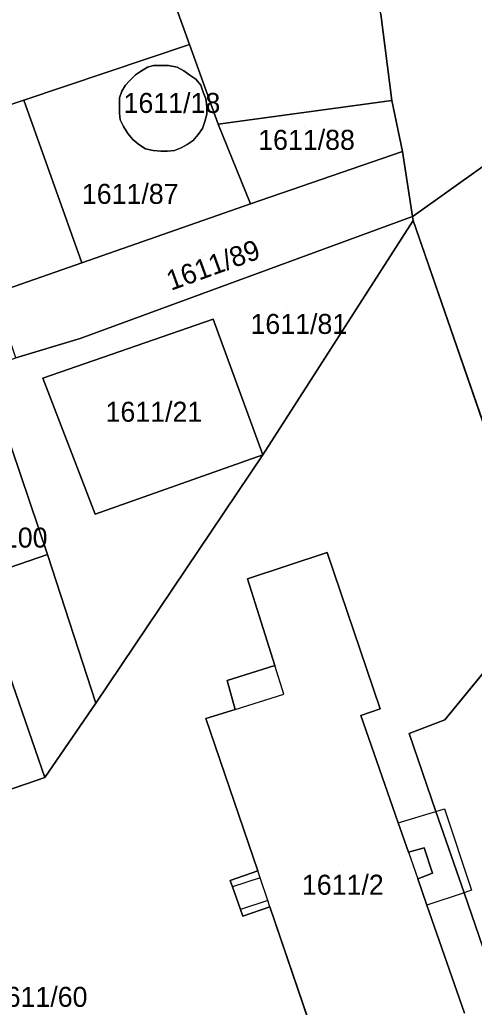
# Model space of a CAD drawing. Extents: x -263943 to -261149, y -1236934 to -1230686.
# Drawn here: x -262388.3 to -262342.9, y -1236424.4 to -1236325.7 of the extents above; entities that cross this region are included whole.
import ezdxf

# ---------------------------------------------------------------- set-up
doc = ezdxf.new("R2010")
doc.units = 0
for name, color, linetype in [('body_kn', 7, 'Continuous'), ('kladpar_druhypozemkov', 7, 'Continuous'), ('kladpar_hranice', 7, 'Continuous'), ('kladpar_parcelnecisla', 7, 'Continuous'), ('kladpar_plochy', 7, 'Continuous'), ('zappar_hrandruhpozemk', 7, 'Continuous')]:
    doc.layers.add(name, color=color, linetype=linetype)

msp = doc.modelspace()

# ---------------------------------------------------------------- linework, layer by layer
at = {"layer": 'body_kn'}
for p, q in [((-262371.33, -1236328.21), (-262371.33, -1236328.21)), ((-262376.22, -1236330.9), (-262376.22, -1236330.9)), ((-262375.54, -1236330.48), (-262375.54, -1236330.48)), ((-262374.95, -1236330.31), (-262374.95, -1236330.31)), ((-262374.27, -1236330.31), (-262374.27, -1236330.31)), ((-262373.43, -1236330.31), (-262373.43, -1236330.31)), ((-262373.43, -1236330.31), (-262373.43, -1236330.31)), ((-262372.58, -1236330.48), (-262372.58, -1236330.48)), ((-262371.9, -1236330.82), (-262371.9, -1236330.82)), ((-262377.32, -1236331.83), (-262377.32, -1236331.83)), ((-262376.73, -1236331.24), (-262376.73, -1236331.24)), ((-262371.31, -1236331.25), (-262371.31, -1236331.25)), ((-262370.72, -1236331.67), (-262370.72, -1236331.67)), ((-262378.09, -1236332.85), (-262378.09, -1236332.85)), ((-262377.75, -1236332.26), (-262377.75, -1236332.26)), ((-262370.21, -1236332.27), (-262370.21, -1236332.27)), ((-262369.96, -1236332.95), (-262369.96, -1236332.95)), ((-262387.91, -1236333.76), (-262387.91, -1236333.76)), ((-262378.34, -1236333.53), (-262378.34, -1236333.53)), ((-262369.71, -1236333.63), (-262369.71, -1236333.63)), ((-262351.1, -1236333.79), (-262351.1, -1236333.79)), ((-262378.34, -1236334.29), (-262378.34, -1236334.29)), ((-262378.34, -1236335.05), (-262378.34, -1236335.05)), ((-262369.62, -1236334.39), (-262369.62, -1236334.39)), ((-262378.26, -1236335.73), (-262378.26, -1236335.73)), ((-262369.79, -1236335.91), (-262369.79, -1236335.91)), ((-262369.62, -1236335.15), (-262369.62, -1236335.15)), ((-262377.92, -1236336.41), (-262377.92, -1236336.41)), ((-262370.05, -1236336.59), (-262370.05, -1236336.59)), ((-262368.47, -1236336.17), (-262368.47, -1236336.17)), ((-262368.47, -1236336.17), (-262368.47, -1236336.17)), ((-262377.5, -1236337.09), (-262377.5, -1236337.09)), ((-262376.99, -1236337.68), (-262376.99, -1236337.68)), ((-262370.98, -1236337.78), (-262370.98, -1236337.78)), ((-262370.47, -1236337.18), (-262370.47, -1236337.18)), ((-262376.4, -1236338.19), (-262376.4, -1236338.19)), ((-262375.72, -1236338.62), (-262375.72, -1236338.62)), ((-262374.96, -1236338.79), (-262374.96, -1236338.79)), ((-262374.2, -1236338.87), (-262374.2, -1236338.87)), ((-262373.52, -1236338.87), (-262373.52, -1236338.87)), ((-262372.85, -1236338.79), (-262372.85, -1236338.79)), ((-262372.17, -1236338.54), (-262372.17, -1236338.54)), ((-262371.57, -1236338.2), (-262371.57, -1236338.2)), ((-262350.05, -1236338.88), (-262350.05, -1236338.88)), ((-262365.23, -1236344.14), (-262365.23, -1236344.14)), ((-262349.03, -1236345.38), (-262349.03, -1236345.38)), ((-262348.98, -1236345.36), (-262348.98, -1236345.36)), ((-262348.98, -1236345.78), (-262348.98, -1236345.78)), ((-262348.98, -1236345.78), (-262348.98, -1236345.78)), ((-262382.1, -1236350.02), (-262382.1, -1236350.02)), ((-262382.1, -1236350.02), (-262382.1, -1236350.02)), ((-262368.97, -1236355.66), (-262368.97, -1236355.66)), ((-262368.97, -1236355.66), (-262368.97, -1236355.66)), ((-262382.27, -1236357.59), (-262382.27, -1236357.59)), ((-262382.27, -1236357.59), (-262382.27, -1236357.59)), ((-262386, -1236361.57), (-262386, -1236361.57)), ((-262386, -1236361.57), (-262386, -1236361.57)), ((-262363.99, -1236369.23), (-262363.99, -1236369.23)), ((-262380.77, -1236375.14), (-262380.77, -1236375.14)), ((-262385.52, -1236379.19), (-262385.52, -1236379.19)), ((-262357.57, -1236378.99), (-262357.57, -1236378.99)), ((-262365.54, -1236381.6), (-262365.54, -1236381.6)), ((-262362.81, -1236390.29), (-262362.81, -1236390.29)), ((-262367.58, -1236391.77), (-262367.58, -1236391.77)), ((-262361.91, -1236393.14), (-262361.91, -1236393.14)), ((-262380.71, -1236394.04), (-262380.71, -1236394.04)), ((-262366.76, -1236394.66), (-262366.76, -1236394.66)), ((-262366.76, -1236394.66), (-262366.76, -1236394.66)), ((-262354.21, -1236395.27), (-262354.21, -1236395.27)), ((-262352.26, -1236394.6), (-262352.26, -1236394.6)), ((-262369.7, -1236395.58), (-262369.7, -1236395.58)), ((-262345.82, -1236395.71), (-262345.82, -1236395.71)), ((-262349.38, -1236397.06), (-262349.38, -1236397.06)), ((-262385.8, -1236401.48), (-262385.8, -1236401.48)), ((-262385.8, -1236401.48), (-262385.8, -1236401.48)), ((-262346.69, -1236404.87), (-262346.69, -1236404.87)), ((-262346.69, -1236404.87), (-262346.69, -1236404.87)), ((-262345.84, -1236404.61), (-262345.84, -1236404.61)), ((-262350.47, -1236406.01), (-262350.47, -1236406.01)), ((-262350.47, -1236406.01), (-262350.47, -1236406.01)), ((-262349.44, -1236408.95), (-262349.44, -1236408.95)), ((-262349.44, -1236408.95), (-262349.44, -1236408.95)), ((-262347.87, -1236408.5), (-262347.87, -1236408.5)), ((-262364.52, -1236410.81), (-262364.52, -1236410.81)), ((-262347.03, -1236411.05), (-262347.03, -1236411.05)), ((-262367.27, -1236411.77), (-262367.27, -1236411.77)), ((-262364.28, -1236411.51), (-262364.28, -1236411.51)), ((-262348.52, -1236411.59), (-262348.52, -1236411.59)), ((-262367.04, -1236412.41), (-262367.04, -1236412.41)), ((-262343.88, -1236413), (-262343.88, -1236413)), ((-262343.88, -1236413), (-262343.88, -1236413)), ((-262343.14, -1236412.75), (-262343.14, -1236412.75)), ((-262363.51, -1236413.78), (-262363.51, -1236413.78)), ((-262366.23, -1236414.68), (-262366.23, -1236414.68)), ((-262363.29, -1236414.41), (-262363.29, -1236414.41)), ((-262363.29, -1236414.41), (-262363.29, -1236414.41)), ((-262347.59, -1236414.25), (-262347.59, -1236414.25)), ((-262366, -1236415.34), (-262366, -1236415.34))]:
    msp.add_line(p, q, dxfattribs=at)
at = {"layer": 'kladpar_druhypozemkov'}
for p, q in [((-262374.09, -1236333.27), (-262374.09, -1236333.27)), ((-262359.88, -1236336.43), (-262359.88, -1236336.43)), ((-262379.28, -1236341.63), (-262379.28, -1236341.63)), ((-262369.86, -1236349.29), (-262369.86, -1236349.29)), ((-262361.68, -1236354.73), (-262361.68, -1236354.73)), ((-262375.62, -1236363.75), (-262375.62, -1236363.75)), ((-262356.44, -1236410.14), (-262356.44, -1236410.14)), ((-262386.58, -1236421.73), (-262386.58, -1236421.73))]:
    msp.add_line(p, q, dxfattribs=at)
at = {"layer": 'kladpar_hranice'}
for p, q in [((-262365.23, -1236344.14), (-262382.1, -1236350.02)), ((-262363.99, -1236369.23), (-262348.98, -1236345.78))]:
    msp.add_line(p, q, dxfattribs=at)
for points in [[(-262385.79, -1236288.05), (-262370.94, -1236280.48), (-262368.39, -1236281.71), (-262366.43, -1236287.37), (-262362.14, -1236299.78), (-262352.22, -1236325.16), (-262351.1, -1236333.79), (-262368.47, -1236336.17)], [(-262368.47, -1236336.17), (-262371.33, -1236328.21), (-262378.43, -1236308.5), (-262385.79, -1236288.05)], [(-262396.45, -1236336.59), (-262399.84, -1236326.37), (-262412.97, -1236330.58), (-262409.56, -1236340.94), (-262413.07, -1236342.11), (-262419.77, -1236322.48), (-262378.43, -1236308.5), (-262371.33, -1236328.21), (-262387.91, -1236333.76), (-262396.45, -1236336.59)], [(-262338.64, -1236338), (-262348.98, -1236345.36), (-262349.03, -1236345.38), (-262350.05, -1236338.88), (-262351.1, -1236333.79), (-262352.22, -1236325.16)], [(-262382.1, -1236350.02), (-262387.91, -1236333.76), (-262371.33, -1236328.21), (-262368.47, -1236336.17), (-262365.23, -1236344.14)], [(-262373.43, -1236330.31), (-262372.58, -1236330.48), (-262371.9, -1236330.82), (-262371.31, -1236331.25), (-262370.72, -1236331.67), (-262370.21, -1236332.27), (-262369.96, -1236332.95), (-262369.71, -1236333.63), (-262369.62, -1236334.39), (-262369.62, -1236335.15), (-262369.79, -1236335.91), (-262370.05, -1236336.59), (-262370.47, -1236337.18), (-262370.98, -1236337.78), (-262371.57, -1236338.2), (-262372.17, -1236338.54), (-262372.85, -1236338.79), (-262373.52, -1236338.87), (-262374.2, -1236338.87), (-262374.96, -1236338.79), (-262375.72, -1236338.62), (-262376.4, -1236338.19), (-262376.99, -1236337.68), (-262377.5, -1236337.09), (-262377.92, -1236336.41), (-262378.26, -1236335.73), (-262378.34, -1236335.05), (-262378.34, -1236334.29), (-262378.34, -1236333.53), (-262378.09, -1236332.85), (-262377.75, -1236332.26), (-262377.32, -1236331.83), (-262376.73, -1236331.24), (-262376.22, -1236330.9), (-262375.54, -1236330.48), (-262374.95, -1236330.31), (-262374.27, -1236330.31), (-262373.43, -1236330.31)], [(-262372.85, -1236338.79), (-262372.17, -1236338.54), (-262371.57, -1236338.2), (-262370.98, -1236337.78), (-262370.47, -1236337.18), (-262370.05, -1236336.59), (-262369.79, -1236335.91), (-262369.62, -1236335.15), (-262369.62, -1236334.39), (-262369.71, -1236333.63), (-262369.96, -1236332.95), (-262370.21, -1236332.27), (-262370.72, -1236331.67), (-262371.31, -1236331.25), (-262371.9, -1236330.82), (-262372.58, -1236330.48), (-262373.43, -1236330.31), (-262374.27, -1236330.31), (-262374.95, -1236330.31), (-262375.54, -1236330.48), (-262376.22, -1236330.9), (-262376.73, -1236331.24), (-262377.32, -1236331.83), (-262377.75, -1236332.26), (-262378.09, -1236332.85), (-262378.34, -1236333.53), (-262378.34, -1236334.29), (-262378.34, -1236335.05), (-262378.26, -1236335.73), (-262377.92, -1236336.41), (-262377.5, -1236337.09), (-262376.99, -1236337.68), (-262376.4, -1236338.19), (-262375.72, -1236338.62), (-262374.96, -1236338.79), (-262374.2, -1236338.87), (-262373.52, -1236338.87), (-262372.85, -1236338.79)], [(-262390.9, -1236353.08), (-262392.17, -1236349.18), (-262405.47, -1236353.65), (-262404.15, -1236357.51), (-262407.59, -1236358.31), (-262413.07, -1236342.11), (-262409.56, -1236340.94), (-262396.45, -1236336.59), (-262387.91, -1236333.76), (-262382.1, -1236350.02), (-262390.9, -1236353.08)], [(-262368.47, -1236336.17), (-262351.1, -1236333.79), (-262350.05, -1236338.88), (-262365.23, -1236344.14), (-262368.47, -1236336.17)], [(-262319.79, -1236428.98), (-262323.68, -1236424.4), (-262334.85, -1236420.56), (-262340.86, -1236421.74), (-262343.88, -1236413), (-262346.69, -1236404.87), (-262349.38, -1236397.06), (-262345.82, -1236395.71), (-262339.63, -1236388.18), (-262337.26, -1236383.18), (-262337.33, -1236379.45), (-262348.98, -1236345.78), (-262349.03, -1236345.38), (-262348.98, -1236345.36), (-262338.64, -1236338), (-262337.02, -1236337.39), (-262335.95, -1236340.43), (-262334.04, -1236345.85), (-262333.92, -1236346.18), (-262335.43, -1236346.74), (-262336.45, -1236350.21), (-262337.81, -1236356.14), (-262337.06, -1236360.64), (-262313.77, -1236426.7)], [(-262382.27, -1236357.59), (-262388.71, -1236359.53), (-262390.9, -1236353.08), (-262382.1, -1236350.02), (-262365.23, -1236344.14), (-262350.05, -1236338.88), (-262349.03, -1236345.38), (-262382.27, -1236357.59)], [(-262368.97, -1236355.66), (-262386, -1236361.57), (-262380.77, -1236375.14), (-262363.99, -1236369.23), (-262380.71, -1236394.04), (-262385.52, -1236379.19), (-262391.84, -1236360.62), (-262388.71, -1236359.53), (-262382.27, -1236357.59), (-262349.03, -1236345.38), (-262348.98, -1236345.78), (-262363.99, -1236369.23), (-262368.97, -1236355.66)], [(-262348.98, -1236345.78), (-262337.33, -1236379.45), (-262337.26, -1236383.18), (-262339.63, -1236388.18), (-262345.82, -1236395.71), (-262349.38, -1236397.06), (-262346.69, -1236404.87), (-262343.88, -1236413), (-262340.86, -1236421.74), (-262334.85, -1236420.56), (-262323.68, -1236424.4), (-262319.79, -1236428.98)], [(-262386, -1236361.57), (-262368.97, -1236355.66), (-262363.99, -1236369.23), (-262380.77, -1236375.14), (-262386, -1236361.57)], [(-262415.59, -1236389.55), (-262417.02, -1236385.24), (-262411.09, -1236383.22), (-262411.52, -1236381.94), (-262391.61, -1236375.45), (-262394.64, -1236366.38), (-262420.83, -1236374.84), (-262422.42, -1236370.48), (-262411.5, -1236366.94), (-262402.01, -1236363.74), (-262391.84, -1236360.62), (-262385.52, -1236379.19), (-262415.59, -1236389.55)], [(-262405.76, -1236450.69), (-262418.5, -1236412.7), (-262409.18, -1236409.49), (-262385.8, -1236401.48), (-262380.71, -1236394.04), (-262363.99, -1236369.23)], [(-262389.68, -1236390.29), (-262406.25, -1236395.79), (-262407.55, -1236391.95), (-262414.09, -1236394.09), (-262415.59, -1236389.55), (-262385.52, -1236379.19), (-262380.71, -1236394.04), (-262385.8, -1236401.48), (-262389.68, -1236390.29)], [(-262356.63, -1236434), (-262363.29, -1236414.41), (-262366, -1236415.34), (-262366.23, -1236414.68), (-262367.04, -1236412.41), (-262367.27, -1236411.77), (-262364.52, -1236410.81), (-262369.7, -1236395.58), (-262366.76, -1236394.66), (-262367.58, -1236391.77), (-262362.81, -1236390.29), (-262365.54, -1236381.6), (-262357.57, -1236378.99), (-262352.26, -1236394.6), (-262354.21, -1236395.27), (-262350.47, -1236406.01), (-262349.44, -1236408.95)], [(-262343.83, -1236425.04), (-262347.59, -1236414.25), (-262348.52, -1236411.59), (-262347.03, -1236411.05), (-262347.87, -1236408.5), (-262349.44, -1236408.95), (-262350.47, -1236406.01), (-262354.21, -1236395.27), (-262352.26, -1236394.6), (-262357.57, -1236378.99), (-262365.54, -1236381.6), (-262362.81, -1236390.29), (-262367.58, -1236391.77), (-262366.76, -1236394.66), (-262369.7, -1236395.58), (-262364.52, -1236410.81), (-262367.27, -1236411.77), (-262367.04, -1236412.41), (-262366.23, -1236414.68), (-262366, -1236415.34), (-262363.29, -1236414.41), (-262356.63, -1236434)], [(-262385.8, -1236401.48), (-262409.18, -1236409.49), (-262412.81, -1236397.96), (-262414.09, -1236394.09), (-262407.55, -1236391.95), (-262406.25, -1236395.79), (-262389.68, -1236390.29), (-262385.8, -1236401.48)], [(-262349.44, -1236408.95), (-262347.87, -1236408.5), (-262347.03, -1236411.05), (-262348.52, -1236411.59), (-262347.59, -1236414.25), (-262343.83, -1236425.04)]]:
    msp.add_lwpolyline(points, dxfattribs=at)
at = {"layer": 'kladpar_plochy'}
for p, q in [((-262371.33, -1236328.21), (-262378.43, -1236308.5)), ((-262352.22, -1236325.16), (-262351.1, -1236333.79)), ((-262387.91, -1236333.76), (-262371.33, -1236328.21)), ((-262371.33, -1236328.21), (-262368.47, -1236336.17)), ((-262368.47, -1236336.17), (-262371.33, -1236328.21)), ((-262376.22, -1236330.9), (-262376.73, -1236331.24)), ((-262375.54, -1236330.48), (-262376.22, -1236330.9)), ((-262374.95, -1236330.31), (-262375.54, -1236330.48)), ((-262374.27, -1236330.31), (-262374.95, -1236330.31)), ((-262373.43, -1236330.31), (-262374.27, -1236330.31)), ((-262372.58, -1236330.48), (-262373.43, -1236330.31)), ((-262371.9, -1236330.82), (-262372.58, -1236330.48)), ((-262371.31, -1236331.25), (-262371.9, -1236330.82)), ((-262377.32, -1236331.83), (-262377.75, -1236332.26)), ((-262376.73, -1236331.24), (-262377.32, -1236331.83)), ((-262370.72, -1236331.67), (-262371.31, -1236331.25)), ((-262370.21, -1236332.27), (-262370.72, -1236331.67)), ((-262378.09, -1236332.85), (-262378.34, -1236333.53)), ((-262377.75, -1236332.26), (-262378.09, -1236332.85)), ((-262369.96, -1236332.95), (-262370.21, -1236332.27)), ((-262369.71, -1236333.63), (-262369.96, -1236332.95)), ((-262382.1, -1236350.02), (-262387.91, -1236333.76)), ((-262378.34, -1236333.53), (-262378.34, -1236334.29)), ((-262369.62, -1236334.39), (-262369.71, -1236333.63)), ((-262351.1, -1236333.79), (-262368.47, -1236336.17)), ((-262378.34, -1236334.29), (-262378.34, -1236335.05)), ((-262378.34, -1236335.05), (-262378.26, -1236335.73)), ((-262369.62, -1236335.15), (-262369.62, -1236334.39)), ((-262378.26, -1236335.73), (-262377.92, -1236336.41)), ((-262370.05, -1236336.59), (-262369.79, -1236335.91)), ((-262369.79, -1236335.91), (-262369.62, -1236335.15)), ((-262377.92, -1236336.41), (-262377.5, -1236337.09)), ((-262370.47, -1236337.18), (-262370.05, -1236336.59)), ((-262368.47, -1236336.17), (-262365.23, -1236344.14)), ((-262377.5, -1236337.09), (-262376.99, -1236337.68)), ((-262376.99, -1236337.68), (-262376.4, -1236338.19)), ((-262371.57, -1236338.2), (-262370.98, -1236337.78)), ((-262370.98, -1236337.78), (-262370.47, -1236337.18)), ((-262376.4, -1236338.19), (-262375.72, -1236338.62)), ((-262375.72, -1236338.62), (-262374.96, -1236338.79)), ((-262374.96, -1236338.79), (-262374.2, -1236338.87)), ((-262374.2, -1236338.87), (-262373.52, -1236338.87)), ((-262373.52, -1236338.87), (-262372.85, -1236338.79)), ((-262372.85, -1236338.79), (-262372.17, -1236338.54)), ((-262372.17, -1236338.54), (-262371.57, -1236338.2)), ((-262365.23, -1236344.14), (-262382.1, -1236350.02)), ((-262363.99, -1236369.23), (-262348.98, -1236345.78)), ((-262348.98, -1236345.78), (-262337.33, -1236379.45)), ((-262380.71, -1236394.04), (-262363.99, -1236369.23)), ((-262357.57, -1236378.99), (-262365.54, -1236381.6)), ((-262352.26, -1236394.6), (-262357.57, -1236378.99)), ((-262365.54, -1236381.6), (-262362.81, -1236390.29)), ((-262339.63, -1236388.18), (-262345.82, -1236395.71)), ((-262362.81, -1236390.29), (-262367.58, -1236391.77)), ((-262367.58, -1236391.77), (-262366.76, -1236394.66)), ((-262385.8, -1236401.48), (-262380.71, -1236394.04)), ((-262366.76, -1236394.66), (-262369.7, -1236395.58)), ((-262354.21, -1236395.27), (-262352.26, -1236394.6)), ((-262350.47, -1236406.01), (-262354.21, -1236395.27)), ((-262369.7, -1236395.58), (-262364.52, -1236410.81)), ((-262345.82, -1236395.71), (-262349.38, -1236397.06)), ((-262349.38, -1236397.06), (-262346.69, -1236404.87)), ((-262409.18, -1236409.49), (-262385.8, -1236401.48)), ((-262346.69, -1236404.87), (-262343.88, -1236413)), ((-262349.44, -1236408.95), (-262350.47, -1236406.01)), ((-262347.87, -1236408.5), (-262349.44, -1236408.95)), ((-262347.03, -1236411.05), (-262347.87, -1236408.5)), ((-262364.52, -1236410.81), (-262367.27, -1236411.77)), ((-262348.52, -1236411.59), (-262347.03, -1236411.05)), ((-262367.27, -1236411.77), (-262367.04, -1236412.41)), ((-262347.59, -1236414.25), (-262348.52, -1236411.59)), ((-262367.04, -1236412.41), (-262366.23, -1236414.68)), ((-262343.88, -1236413), (-262340.86, -1236421.74)), ((-262366.23, -1236414.68), (-262366, -1236415.34)), ((-262366, -1236415.34), (-262363.29, -1236414.41)), ((-262363.29, -1236414.41), (-262356.63, -1236434)), ((-262343.83, -1236425.04), (-262347.59, -1236414.25))]:
    msp.add_line(p, q, dxfattribs=at)
for points in [[(-262396.45, -1236336.59), (-262399.84, -1236326.37), (-262412.97, -1236330.58), (-262409.56, -1236340.94), (-262413.07, -1236342.11), (-262419.77, -1236322.48), (-262378.43, -1236308.5), (-262371.33, -1236328.21), (-262387.91, -1236333.76)], [(-262373.43, -1236330.31), (-262372.58, -1236330.48), (-262371.9, -1236330.82), (-262371.31, -1236331.25), (-262370.72, -1236331.67), (-262370.21, -1236332.27), (-262369.96, -1236332.95), (-262369.71, -1236333.63), (-262369.62, -1236334.39), (-262369.62, -1236335.15), (-262369.79, -1236335.91), (-262370.05, -1236336.59), (-262370.47, -1236337.18), (-262370.98, -1236337.78), (-262371.57, -1236338.2), (-262372.17, -1236338.54), (-262372.85, -1236338.79), (-262373.52, -1236338.87), (-262374.2, -1236338.87), (-262374.96, -1236338.79), (-262375.72, -1236338.62), (-262376.4, -1236338.19), (-262376.99, -1236337.68), (-262377.5, -1236337.09), (-262377.92, -1236336.41), (-262378.26, -1236335.73), (-262378.34, -1236335.05), (-262378.34, -1236334.29), (-262378.34, -1236333.53), (-262378.09, -1236332.85), (-262377.75, -1236332.26), (-262377.32, -1236331.83), (-262376.73, -1236331.24), (-262376.22, -1236330.9), (-262375.54, -1236330.48), (-262374.95, -1236330.31), (-262374.27, -1236330.31)], [(-262390.9, -1236353.08), (-262392.17, -1236349.18), (-262405.47, -1236353.65), (-262404.15, -1236357.51), (-262407.59, -1236358.31), (-262413.07, -1236342.11), (-262409.56, -1236340.94), (-262396.45, -1236336.59), (-262387.91, -1236333.76), (-262382.1, -1236350.02)], [(-262368.47, -1236336.17), (-262351.1, -1236333.79), (-262350.05, -1236338.88), (-262365.23, -1236344.14)], [(-262382.27, -1236357.59), (-262388.71, -1236359.53), (-262390.9, -1236353.08), (-262382.1, -1236350.02), (-262365.23, -1236344.14), (-262350.05, -1236338.88), (-262349.03, -1236345.38)], [(-262368.97, -1236355.66), (-262386, -1236361.57), (-262380.77, -1236375.14), (-262363.99, -1236369.23), (-262380.71, -1236394.04), (-262385.52, -1236379.19), (-262391.84, -1236360.62), (-262388.71, -1236359.53), (-262382.27, -1236357.59), (-262349.03, -1236345.38), (-262348.98, -1236345.78), (-262363.99, -1236369.23)], [(-262386, -1236361.57), (-262368.97, -1236355.66), (-262363.99, -1236369.23), (-262380.77, -1236375.14)], [(-262415.59, -1236389.55), (-262417.02, -1236385.24), (-262411.09, -1236383.22), (-262411.52, -1236381.94), (-262391.61, -1236375.45), (-262394.64, -1236366.38), (-262420.83, -1236374.84), (-262422.42, -1236370.48), (-262411.5, -1236366.94), (-262402.01, -1236363.74), (-262391.84, -1236360.62), (-262385.52, -1236379.19)], [(-262389.68, -1236390.29), (-262406.25, -1236395.79), (-262407.55, -1236391.95), (-262414.09, -1236394.09), (-262415.59, -1236389.55), (-262385.52, -1236379.19), (-262380.71, -1236394.04), (-262385.8, -1236401.48)], [(-262385.8, -1236401.48), (-262409.18, -1236409.49), (-262412.81, -1236397.96), (-262414.09, -1236394.09), (-262407.55, -1236391.95), (-262406.25, -1236395.79), (-262389.68, -1236390.29)]]:
    msp.add_lwpolyline(points, close=True, dxfattribs=at)
for points in [[(-262342.59, -1236321.56), (-262337.02, -1236337.39), (-262338.64, -1236338), (-262348.98, -1236345.36), (-262349.03, -1236345.38), (-262350.05, -1236338.88), (-262351.1, -1236333.79), (-262352.22, -1236325.16)], [(-262319.79, -1236428.98), (-262323.68, -1236424.4), (-262334.85, -1236420.56), (-262340.86, -1236421.74), (-262343.88, -1236413), (-262346.69, -1236404.87), (-262349.38, -1236397.06), (-262345.82, -1236395.71), (-262339.63, -1236388.18), (-262337.26, -1236383.18), (-262337.33, -1236379.45), (-262348.98, -1236345.78), (-262349.03, -1236345.38), (-262348.98, -1236345.36), (-262338.64, -1236338), (-262337.02, -1236337.39), (-262335.95, -1236340.43), (-262334.04, -1236345.85), (-262333.92, -1236346.18), (-262335.43, -1236346.74), (-262336.45, -1236350.21), (-262337.81, -1236356.14), (-262337.06, -1236360.64), (-262313.77, -1236426.7)], [(-262356.63, -1236434), (-262363.29, -1236414.41), (-262366, -1236415.34), (-262366.23, -1236414.68), (-262367.04, -1236412.41), (-262367.27, -1236411.77), (-262364.52, -1236410.81), (-262369.7, -1236395.58), (-262366.76, -1236394.66), (-262367.58, -1236391.77), (-262362.81, -1236390.29), (-262365.54, -1236381.6), (-262357.57, -1236378.99), (-262352.26, -1236394.6), (-262354.21, -1236395.27), (-262350.47, -1236406.01), (-262349.44, -1236408.95), (-262347.87, -1236408.5), (-262347.03, -1236411.05), (-262348.52, -1236411.59), (-262347.59, -1236414.25), (-262343.83, -1236425.04)]]:
    msp.add_lwpolyline(points, dxfattribs=at)
at = {"layer": 'zappar_hrandruhpozemk'}
for p, q in [((-262361.91, -1236393.14), (-262362.81, -1236390.29)), ((-262366.76, -1236394.66), (-262361.91, -1236393.14)), ((-262350.47, -1236406.01), (-262346.69, -1236404.87)), ((-262346.69, -1236404.87), (-262345.84, -1236404.61)), ((-262345.84, -1236404.61), (-262343.14, -1236412.75)), ((-262349.44, -1236408.95), (-262348.52, -1236411.59)), ((-262364.28, -1236411.51), (-262364.52, -1236410.81)), ((-262364.28, -1236411.51), (-262367.04, -1236412.41)), ((-262363.51, -1236413.78), (-262364.28, -1236411.51)), ((-262343.88, -1236413), (-262347.59, -1236414.25)), ((-262343.14, -1236412.75), (-262343.88, -1236413)), ((-262363.51, -1236413.78), (-262366.23, -1236414.68)), ((-262363.29, -1236414.41), (-262363.51, -1236413.78))]:
    msp.add_line(p, q, dxfattribs=at)

# ---------------------------------------------------------------- texts
at = {"layer": 'kladpar_parcelnecisla'}
for s, p in [('1611/18', (-262377.927, -1236335.04)), ('1611/88', (-262364.468, -1236338.73)), ('1611/87', (-262382.097, -1236344.13)), ('1611/81', (-262365.235, -1236357.13)), ('1611/21', (-262379.73, -1236365.91)), ('1611/100', (-262396.687, -1236378.49)), ('1611/2', (-262360.098, -1236413.19)), ('1611/60', (-262391.204, -1236424.4))]:
    msp.add_text(s, height=2, dxfattribs=at).set_placement(p)
msp.add_text('1611/89', height=2, rotation=20, dxfattribs=at).set_placement((-262373.183, -1236352.826))

doc.saveas('drawing.dxf')
